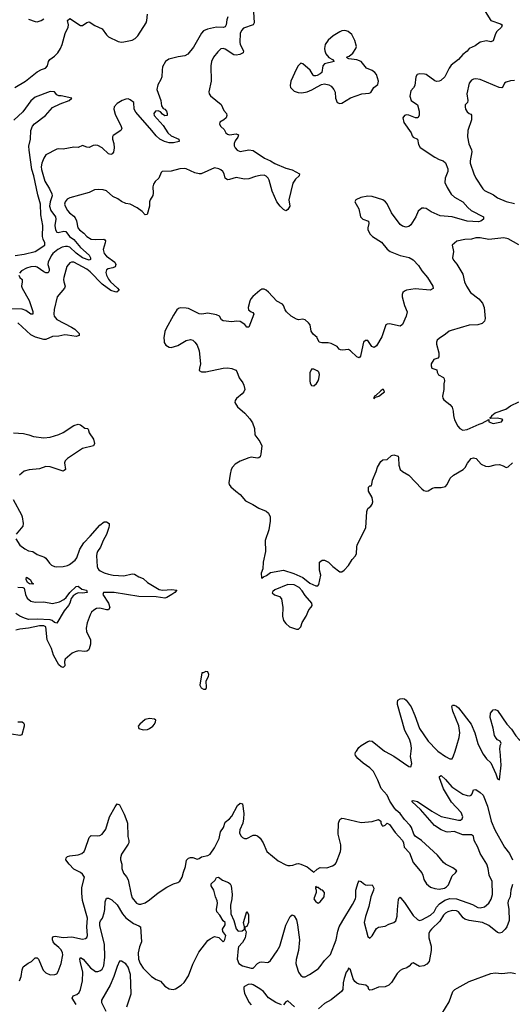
# Model space of a CAD drawing. Header units: inches. Extents: x 1384664 to 1536621, y 460766 to 646467.
# Tile 259 of 488: x 1487247 to 1491808, y 517652 to 526778. Entities that reach past the tile are written whole.
import ezdxf

# ---------------------------------------------------------------- set-up
doc = ezdxf.new("R2010")
doc.units = ezdxf.units.IN
doc.header["$MEASUREMENT"] = 0
for name, color, linetype in [('B4581', 7, 'Continuous'), ('B4582', 7, 'Continuous'), ('B4591', 7, 'Continuous'), ('B4592', 7, 'Continuous')]:
    doc.layers.add(name, color=color, linetype=linetype)

msp = doc.modelspace()

# ---------------------------------------------------------------- linework, layer by layer
at = {"layer": 'B4581', "color": 5}
for points, elevation in [([(1487246.4, 517870), (1487262.2, 517910), (1487270, 517971), (1487280.8, 517999.2), (1487326, 518034), (1487356, 518050), (1487390, 518082.8), (1487410, 518084), (1487420.5, 518070), (1487463.7, 517970), (1487490, 517943.7), (1487530, 517924.4), (1487572.3, 517927.7), (1487590, 517934.8), (1487604.2, 517955.8), (1487629.7, 518030.3), (1487646.2, 518110), (1487643.1, 518130), (1487630, 518156.8), (1487610, 518179.3), (1487571.3, 518210), (1487556.3, 518230), (1487549.6, 518250), (1487552.3, 518270), (1487560.5, 518279.5), (1487575.9, 518284.1), (1487650, 518270.1), (1487730, 518277.7), (1487830, 518254.9), (1487857.5, 518262.5), (1487868.2, 518271.8), (1487875.8, 518290), (1487869.8, 518369.8), (1487875, 518450), (1487830, 518614), (1487822.4, 518682.4), (1487823.6, 518736.4), (1487846.6, 518830), (1487830, 518857.8), (1487810, 518873.7), (1487750, 518905.6), (1487706.3, 518950), (1487675.8, 518990), (1487677.4, 519010), (1487690, 519020.9), (1487710, 519029.1), (1487790, 519038), (1487823.6, 519050), (1487843.5, 519070), (1487854.8, 519090), (1487890, 519198), (1487910, 519215.5), (1487970, 519213), (1487990, 519218), (1488010, 519230.5), (1488043.9, 519276.1), (1488077.2, 519390), (1488130, 519484), (1488150, 519510.7), (1488170, 519500.7), (1488214.8, 519414.8), (1488239, 519350), (1488245.3, 519330), (1488247.4, 519207.4), (1488257.3, 519170), (1488256.3, 519150), (1488250, 519135.3), (1488190, 519044), (1488179.3, 519010), (1488179.1, 518990), (1488191.8, 518951.8), (1488193.4, 518910), (1488207.5, 518867.5), (1488235.2, 518835.2), (1488250, 518806.4), (1488279.7, 518670), (1488290, 518640.4), (1488328.9, 518590), (1488350, 518580.9), (1488370, 518580.3), (1488410, 518594.3), (1488450, 518620.3), (1488530, 518684.9), (1488610, 518738.4), (1488670, 518767.7), (1488710, 518780.7), (1488730, 518794.8), (1488751.8, 518830), (1488762.4, 518877.6), (1488782, 518930), (1488793.1, 518986.9), (1488810, 519007.7), (1488830, 519013.4), (1488850, 519012.7), (1488890, 518997), (1488910, 519004.2), (1488930, 519020.5), (1488990, 519030.3), (1489010, 519045.3), (1489050, 519103.1), (1489085.2, 519170), (1489094.6, 519190), (1489107.2, 519250), (1489135.4, 519290), (1489150, 519341.3), (1489190, 519372.9), (1489210, 519394.9), (1489263.9, 519496.1), (1489290, 519517.3), (1489311.3, 519511.3), (1489322.2, 519422.2), (1489319.7, 519370), (1489312.2, 519330), (1489284.2, 519270), (1489283.2, 519243.2), (1489295.1, 519215.1), (1489310, 519199.5), (1489330, 519188.9), (1489350.8, 519189.2), (1489410, 519219.5), (1489430, 519221.3), (1489450, 519214.4), (1489472.8, 519192.8), (1489502.4, 519150), (1489534.9, 519070), (1489641.8, 518981.8), (1489710, 518945.5), (1489730, 518939.3), (1489750, 518939.3), (1489776.9, 518943.1), (1489810, 518954.9), (1489830, 518957.1), (1489850, 518952.7), (1489910, 518926), (1489970, 518878), (1489997.6, 518902.4), (1490000, 518903.6)], 680), ([(1487769.4, 517650), (1487734, 517710), (1487742.7, 517730), (1487776.6, 517743.4), (1487797, 517763), (1487808.9, 517790), (1487827.6, 517870), (1487831.3, 517951.3), (1487806.4, 518053.6), (1487804.6, 518070), (1487810, 518085.5), (1487833.6, 518070), (1487901.7, 517990), (1487950, 517957.4), (1487970, 517956.9), (1487994.6, 517965.4), (1488010, 517977.4), (1488027.1, 518010), (1488036.8, 518090), (1488031.9, 518210), (1487990, 518380.9), (1487988.4, 518410), (1487994, 518426), (1488012.6, 518450), (1488030, 518499.1), (1488035.3, 518530), (1488037.5, 518602.5), (1488050, 518634.9), (1488070, 518636.5), (1488099.4, 518619.4), (1488150, 518573.7), (1488199.7, 518490), (1488230, 518455.3), (1488301.7, 518401.7), (1488350, 518381), (1488364.7, 518370), (1488376.5, 518230), (1488356.1, 518183.9), (1488345.5, 518130), (1488348.1, 518070), (1488361.2, 518030), (1488390, 517986), (1488467.7, 517910), (1488510, 517882), (1488550, 517867), (1488590, 517822), (1488630, 517795.3), (1488669.1, 517789.1), (1488690, 517795.8), (1488743.1, 517830), (1488770, 517855.8), (1488810, 517914.9), (1488850, 518023.1), (1488904.4, 518135.6), (1488990, 518243), (1489010, 518260.5), (1489050, 518280.7), (1489090.4, 518270.4), (1489130, 518231.3), (1489140.4, 518239.6), (1489146.6, 518253.4), (1489157.2, 518290), (1489127.9, 518327.9), (1489126, 518350), (1489149.5, 518390), (1489149.4, 518410), (1489130, 518427), (1489098.8, 518478.8), (1489074, 518510), (1489069.8, 518530), (1489079.1, 518590), (1489075.9, 518610), (1489058.6, 518650), (1489045.8, 518710), (1489019.7, 518750), (1489018.7, 518770), (1489055.8, 518804.2), (1489070, 518826.8), (1489088.7, 518831.3), (1489123.9, 518803.9), (1489182, 518782), (1489194.9, 518770), (1489204.9, 518750), (1489214.8, 518670), (1489211.8, 518630), (1489199.3, 518570), (1489200.8, 518490), (1489230.2, 518430), (1489252.3, 518352.3), (1489270, 518330.8), (1489306, 518334), (1489328.7, 518350), (1489329.3, 518370), (1489318.9, 518410), (1489350, 518514), (1489364.4, 518484.4), (1489367, 518410), (1489350, 518373.2), (1489332, 518368), (1489331.3, 518350), (1489344, 518324), (1489336.2, 518270), (1489310, 518225.4), (1489274.6, 518185.4), (1489270.2, 518169.8), (1489260.7, 518070), (1489275.7, 518030), (1489310, 518008.7), (1489390, 517986.2), (1489410, 517987.9), (1489450, 518030.4), (1489470, 518043.1), (1489490, 518046.7), (1489540.1, 518039.9), (1489550, 518041.6), (1489570, 518059.5), (1489632.5, 518147.5), (1489655.9, 518190), (1489710, 518384.9), (1489750, 518467.3), (1489770, 518480.5), (1489790, 518473), (1489810, 518436), (1489820.7, 518390), (1489836.9, 518250), (1489828.4, 518151.6), (1489807, 518067), (1489804.4, 518030), (1489808.6, 518008.6), (1489828.2, 517950), (1489850, 517918.8), (1489870, 517907.7), (1489890, 517908.2), (1489930, 517928.2), (1490000, 517975.3)], 660), ([(1490000, 518735.8), (1489996.4, 518736.4), (1489990, 518746), (1489984.7, 518730), (1489991.6, 518711.6), (1489991, 518690), (1489970.8, 518630), (1489990, 518601), (1490000, 518596)], 680), ([(1488239.1, 517630), (1488279.7, 517750), (1488274.5, 517930), (1488250, 517997.1), (1488230, 518026.7), (1488190, 518052), (1488170, 518050.8), (1488150, 518004), (1488119.8, 517910), (1488085.6, 517830), (1488006, 517690), (1488006, 517670), (1488046.1, 517590)], 640), ([(1489670, 517647.9), (1489619.3, 517670), (1489550, 517712.3), (1489504.1, 517770), (1489470, 517796.6), (1489410, 517832.3), (1489390, 517838), (1489362.5, 517837.5), (1489330, 517818), (1489324, 517810), (1489321.6, 517790), (1489330, 517755.1), (1489370, 517673.6), (1489390, 517648.4)], 640), ([(1489791.5, 517630), (1489730, 517685.5), (1489710, 517676), (1489690, 517648.5)], 640)]:
    msp.add_lwpolyline(points, dxfattribs=dict(at, elevation=elevation))
at = {"layer": 'B4582', "color": 5}
for points, elevation in [([(1489411.9, 526850), (1489418.5, 526750), (1489410.4, 526730), (1489320.4, 526699.6), (1489301, 526679), (1489290, 526652), (1489286.1, 526570), (1489289.6, 526549.6), (1489318.3, 526490), (1489315.9, 526470), (1489285, 526455), (1489250, 526451.2), (1489230, 526454.1), (1489150, 526506.8), (1489130, 526512.4), (1489110, 526508.2), (1489080.7, 526479.3), (1489040.9, 526430), (1489022.2, 526390), (1489016.9, 526350), (1489020.4, 526210), (1488999.3, 526110), (1489002, 526090), (1489013.7, 526073.7), (1489111.9, 525991.9), (1489137.5, 525937.5), (1489161, 525910), (1489166, 525890), (1489158, 525870), (1489138, 525850), (1489101, 525830), (1489097.3, 525810), (1489108, 525790), (1489141.1, 525761.1), (1489156.3, 525730), (1489170, 525716.3), (1489190, 525710.4), (1489250, 525720.7), (1489272.5, 525712.5), (1489267.3, 525690), (1489242.9, 525657.1), (1489232.2, 525630), (1489233.1, 525610), (1489242.8, 525590), (1489260.3, 525570), (1489290, 525556.8), (1489370, 525573.4), (1489410, 525565.5), (1489514.1, 525494.1), (1489570.3, 525470), (1489610, 525445.2), (1489710, 525403.7), (1489770, 525386.4), (1489838.8, 525350), (1489835.5, 525330), (1489800.9, 525299.1), (1489776, 525264), (1489737.6, 525110), (1489747.3, 525050), (1489730, 525019), (1489718, 525010), (1489710, 525007.6), (1489690, 525019.7), (1489659.1, 525050), (1489628.7, 525090), (1489583.5, 525190), (1489556.8, 525290), (1489546.5, 525310), (1489528.8, 525328.8), (1489510, 525335.9), (1489473, 525333), (1489430, 525324.6), (1489370, 525304.6), (1489330, 525299.9), (1489250, 525315.7), (1489190, 525296.7), (1489170, 525294.6), (1489150, 525309.6), (1489141.1, 525350), (1489129.1, 525370), (1489110, 525387.7), (1489090, 525396.9), (1489050, 525404.5), (1488928.8, 525351.2), (1488908.8, 525351.2), (1488870, 525360.3), (1488790, 525395), (1488770, 525399.4), (1488730, 525397.2), (1488650, 525375.4), (1488566, 525370), (1488558, 525362), (1488534, 525310), (1488501.1, 525278.9), (1488485, 525255), (1488479.7, 525230), (1488483.7, 525170), (1488478.7, 525150), (1488454.4, 525110), (1488448.6, 525091.4), (1488450.4, 525050), (1488427.1, 524972.9), (1488410, 524969.3), (1488379.7, 524999.7), (1488334.1, 525034.1), (1488270, 525067.3), (1488230, 525075.1), (1488190, 525094.7), (1488157.3, 525117.3), (1488110, 525141.1), (1488051.5, 525191.5), (1488021.6, 525201.6), (1487975.8, 525204.2), (1487939.7, 525200.3), (1487890, 525178), (1487710, 525126.8), (1487686.5, 525113.5), (1487667.2, 525090), (1487663.2, 525070), (1487666.7, 525050), (1487690, 525010.3), (1487708.6, 524988.6), (1487750, 524958.2), (1487761.7, 524941.7), (1487772.7, 524912.7), (1487785.6, 524850), (1487801, 524830), (1487840, 524800), (1487870, 524769.3), (1487910, 524745.1), (1487950, 524739.8), (1488024.7, 524744.7), (1488036.9, 524736.9), (1488040.8, 524730), (1488037.6, 524710), (1488020.4, 524650), (1488029.5, 524610), (1488050, 524585.6), (1488127.3, 524530), (1488137.5, 524510), (1488130, 524486.8), (1488110, 524477.7), (1488066.4, 524470), (1488050, 524459.7), (1488044.9, 524435.1), (1488050.1, 524410), (1488070, 524372.7), (1488088.7, 524348.7), (1488154, 524290), (1488167, 524270), (1488145.7, 524254.3), (1488130, 524254.6), (1488090, 524267.7), (1488010, 524325.7), (1487900.5, 524440.5), (1487870, 524465.4), (1487750, 524531), (1487727.6, 524532.4), (1487710, 524525.1), (1487685, 524490), (1487657.1, 524390), (1487653.4, 524370), (1487655.8, 524350), (1487667.8, 524310), (1487662.7, 524290), (1487594, 524210), (1487567, 524093), (1487563.9, 524050), (1487567.5, 524030), (1487590, 523999.7), (1487727.8, 523930), (1487758.6, 523910), (1487797.8, 523870), (1487797.1, 523850), (1487770, 523841.7), (1487690, 523855.7), (1487664, 523856), (1487610, 523845.4), (1487550, 523841.4), (1487490, 523815.3), (1487470, 523813.6), (1487394.4, 523834.4), (1487350, 523857.6), (1487230, 523967.7)], 680), ([(1487202.9, 526150), (1487302.4, 526210), (1487410, 526294.6), (1487450, 526317.6), (1487485.2, 526330), (1487506, 526350), (1487515.1, 526390), (1487526.6, 526410), (1487570, 526439.1), (1487600.9, 526470), (1487625.1, 526510), (1487641.1, 526550), (1487669.6, 526650.4), (1487695.6, 526710), (1487697.6, 526730), (1487689.5, 526770), (1487710, 526790.5), (1487810, 526724.9), (1487830, 526724), (1487870, 526751.3), (1487890, 526757.3), (1487944, 526724), (1488010, 526694.8), (1488050, 526637.3), (1488070, 526619.1), (1488157.6, 526577.6), (1488190, 526570.4), (1488210, 526572.2), (1488290, 526589.5), (1488316.5, 526603.5), (1488342, 526630), (1488418.2, 526750), (1488425.6, 526770), (1488431.2, 526828.8)], 660), ([(1489174.7, 526805.3), (1489163.8, 526776.2), (1489157.6, 526730), (1489150, 526712), (1489132.4, 526707.6), (1489070, 526709.9), (1488987.3, 526690), (1488950, 526675.6), (1488930, 526653.3), (1488855.8, 526524.2), (1488802.6, 526457.4), (1488776.5, 526443.5), (1488714, 526434), (1488628.8, 526411.2), (1488596.9, 526390), (1488570, 526342.7), (1488565, 526310), (1488564.4, 526250), (1488555.5, 526224.5), (1488525.7, 526174.3), (1488517.2, 526130), (1488555.3, 526030), (1488561.1, 525981.1), (1488576.7, 525956.7), (1488590.5, 525950), (1488606, 525930), (1488614, 525910), (1488611.3, 525890), (1488590, 525888.7), (1488570, 525902), (1488550, 525924), (1488530, 525935.1), (1488504.9, 525930), (1488487.9, 525910), (1488493, 525890), (1488576.3, 525796.3), (1488618.5, 525730), (1488650, 525702.9), (1488721, 525670), (1488724, 525650), (1488670, 525638.6), (1488630, 525638.5), (1488588.2, 525648.2), (1488545, 525670), (1488510, 525702.9), (1488472.2, 525752.2), (1488322, 525922), (1488307.9, 525950), (1488304.5, 526010), (1488270, 526036.8), (1488250, 526043.9), (1488230, 526042.5), (1488196.5, 526030), (1488150, 526001.4), (1488123, 525970), (1488117.7, 525950), (1488130, 525903.8), (1488188, 525790), (1488192.7, 525770), (1488182.8, 525750), (1488114, 525706), (1488106.4, 525693.6), (1488106.7, 525670), (1488119.6, 525630), (1488122, 525590), (1488114.9, 525550), (1488104.8, 525535.2), (1488090, 525529.7), (1488070, 525536), (1488010, 525591.2), (1487970, 525611.2), (1487945.3, 525614.7), (1487927, 525613), (1487890, 525594), (1487870, 525595.6), (1487830, 525612.7), (1487790, 525594.5), (1487750, 525596.3), (1487650, 525577.6), (1487610, 525580.5), (1487590, 525576.9), (1487490, 525526), (1487470, 525493.6), (1487452.8, 525450), (1487446.6, 525413.4), (1487447.9, 525390), (1487481, 525281), (1487524.6, 525210), (1487544.5, 525164.5), (1487546.6, 525146.6), (1487530, 525089.6), (1487524.4, 525050), (1487534.8, 525010), (1487577.8, 524950), (1487582.1, 524930), (1487572.9, 524870), (1487578, 524830), (1487590, 524810.3), (1487604.9, 524804.9), (1487657.2, 524817.2), (1487675.4, 524815.4), (1487708.2, 524770), (1487750, 524740.4), (1487810, 524667.1), (1487890, 524596), (1487904.2, 524570), (1487904, 524556), (1487890, 524549.2), (1487830, 524569.9), (1487770, 524613.3), (1487710, 524669), (1487690, 524675.5), (1487670, 524676), (1487641.5, 524670), (1487600.6, 524650), (1487553.2, 524610), (1487537.5, 524590), (1487509.5, 524530), (1487508.9, 524510), (1487519, 524470), (1487518.8, 524450), (1487510, 524433.3), (1487490, 524431.9), (1487470, 524440.3), (1487410, 524485.3), (1487390, 524491.6), (1487350, 524487.2), (1487310, 524475.8), (1487264, 524450), (1487246, 524430)], 660), ([(1487330, 526782.6), (1487390, 526762), (1487410, 526759.5), (1487445.2, 526770), (1487470, 526786.7)], 680), ([(1490000, 526262.3), (1489990, 526258), (1489970, 526258), (1489963.1, 526263.1), (1489935.3, 526310), (1489870, 526369), (1489850, 526374), (1489826.8, 526350), (1489810, 526324), (1489759.1, 526210), (1489750.5, 526170), (1489753.4, 526150), (1489790, 526116.3), (1489824.1, 526104.1), (1489858, 526102), (1489910, 526111), (1489952.9, 526127.1), (1490000, 526154.7)], 720), ([(1487205.7, 524594.3), (1487290, 524606), (1487389.2, 524630.8), (1487480.3, 524690), (1487478.5, 524710), (1487463.7, 524743.7), (1487459.1, 524770), (1487460.2, 524870), (1487444.2, 524970), (1487439.8, 525070), (1487414, 525154), (1487377.3, 525330), (1487360.5, 525390), (1487333.7, 525570), (1487333.2, 525606.8), (1487348.1, 525671.9), (1487350.9, 525750), (1487367.3, 525792.7), (1487385.8, 525814.2), (1487486, 525890), (1487550, 525963.9), (1487620.6, 525999.4), (1487704.7, 526030), (1487730.8, 526050), (1487630, 526071.3), (1487610, 526071.3), (1487590, 526082), (1487570.5, 526110.5), (1487530, 526113.4), (1487390, 526059.3), (1487350, 526024.9), (1487277, 525923), (1487193.3, 525846.7)], 640), ([(1487239.6, 524410), (1487248.9, 524390), (1487269.1, 524369.1), (1487271.4, 524350), (1487264.6, 524310), (1487271.2, 524290), (1487336.3, 524176.3), (1487370, 524074), (1487370, 524049.3), (1487350, 524048.2), (1487303.8, 524083.8), (1487270, 524095.3), (1487120.9, 524099.1)], 660), ([(1490000, 523832.3), (1489963.8, 523863.8), (1489946.6, 523890), (1489937, 523950), (1489922.7, 523970), (1489890, 523995.1), (1489870, 524002), (1489830, 523996.3), (1489810, 524001.4), (1489760.3, 524030), (1489716.2, 524070), (1489703.7, 524090), (1489689.9, 524129.9), (1489680.5, 524140.5), (1489628.9, 524168.9), (1489552.3, 524252.3), (1489530, 524271.2), (1489510, 524280.5), (1489490, 524280.5), (1489470, 524269.6), (1489406.3, 524213.7), (1489387.7, 524192.3), (1489377.1, 524170), (1489362, 524110), (1489364.9, 524090), (1489390, 524071), (1489406, 524066), (1489414, 524050), (1489370, 523928), (1489350, 523928), (1489332, 523952), (1489290, 523980.9), (1489254.4, 523985.6), (1489210, 523977.2), (1489130, 523987), (1489117, 523997), (1489096, 524030), (1489070, 524043.7), (1488990, 524057.2), (1488932.3, 524047.7), (1488910, 524051.1), (1488810, 524100.5), (1488790, 524104.7), (1488732.4, 524107.6), (1488717.6, 524102.4), (1488702, 524090), (1488670, 524039.3), (1488599.3, 523910), (1488592.1, 523887.9), (1488581.6, 523830), (1488583.4, 523803.4), (1488586.2, 523786.2), (1488601.7, 523761.7), (1488630, 523742), (1488650, 523739.3), (1488710, 523758), (1488790, 523804.9), (1488830, 523813.4), (1488850, 523807.3), (1488870, 523790.6), (1488890, 523760.7), (1488910.4, 523710), (1488922.4, 523590), (1488910.7, 523550), (1488910, 523526), (1488930, 523514), (1488970, 523515.3), (1489130, 523549), (1489170, 523551.5), (1489210, 523546.7), (1489247.3, 523530), (1489257.8, 523517.8), (1489279.3, 523459.3), (1489313.4, 523413.4), (1489323.7, 523390), (1489330.4, 523350), (1489324, 523330), (1489306.8, 523310), (1489253.7, 523266.3), (1489242, 523250), (1489240.4, 523230), (1489265.3, 523190), (1489332.2, 523130), (1489377.6, 523077.6), (1489401.8, 523041.8), (1489421.1, 522990), (1489425.3, 522930), (1489470, 522868), (1489488.9, 522830), (1489479.7, 522750), (1489473.8, 522726.2), (1489462.3, 522717.7), (1489450, 522715.3), (1489390, 522722.8), (1489370, 522718.7), (1489290, 522688), (1489241.8, 522658.2), (1489217.1, 522630), (1489206.4, 522610), (1489194.6, 522565.4), (1489184.5, 522484.5), (1489186.8, 522470), (1489201, 522450), (1489248.1, 522408.1), (1489290, 522378.8), (1489338.5, 522318.5), (1489405.3, 522285.3), (1489460.7, 522250), (1489530, 522224.2), (1489550, 522204.4), (1489566.3, 522170), (1489566.5, 522130), (1489555.3, 522050), (1489518.9, 521950), (1489523.8, 521850), (1489503, 521750), (1489497.3, 521690), (1489482.8, 521650), (1489484.7, 521604.7), (1489490, 521602), (1489504, 521616), (1489532.1, 521627.9), (1489570, 521654.8), (1489690, 521675.5), (1489786.6, 521646.6), (1489870, 521606.8), (1489934.6, 521554.6), (1489990, 521531), (1490000, 521531.2)], 720), ([(1490000, 523523.9), (1489970, 523539.8), (1489950, 523539.2), (1489934.4, 523505.6), (1489934, 523430), (1489937.4, 523410), (1489948.1, 523388.1), (1489970, 523385.4), (1489994, 523406), (1490000, 523415.4)], 740), ([(1487190, 522948.6), (1487283.9, 522943.9), (1487331.4, 522931.4), (1487373.7, 522913.7), (1487470, 522904), (1487530, 522910.1), (1487610, 522934.3), (1487650, 522951.8), (1487750, 523015.8), (1487790, 523030.3), (1487810, 523024.4), (1487850, 522994), (1487874, 522990), (1487882, 522982), (1487890.7, 522950), (1487931.9, 522891.9), (1487939.5, 522850), (1487930.3, 522830), (1487830, 522803.2), (1487688.3, 522710), (1487668.6, 522690), (1487662.2, 522670), (1487670.2, 522610), (1487660.3, 522599.7), (1487650, 522594.3), (1487630, 522599.3), (1487530, 522635), (1487490, 522635.7), (1487430, 522615.9), (1487334.9, 522605.1), (1487287.6, 522592.4), (1487244.7, 522555.3)], 680), ([(1487188.2, 522330), (1487262.8, 522190), (1487270.3, 522170), (1487279.5, 522110), (1487274.9, 522085.1), (1487214, 522010)], 680), ([(1487210, 521967.3), (1487250, 521907.3), (1487294.2, 521874.2), (1487330, 521856.3), (1487370, 521848.2), (1487410, 521822.6), (1487475.9, 521795.9), (1487490, 521786), (1487521.7, 521741.7), (1487542.8, 521722.8), (1487570, 521711.3), (1487590, 521708.4), (1487650.5, 521709.5), (1487690, 521720.2), (1487708, 521730), (1487760.3, 521770), (1487775.9, 521790), (1487805.2, 521870), (1487840.7, 521930), (1487900.8, 521990), (1487990, 522093), (1488030, 522124.9), (1488050, 522124), (1488074.8, 522110), (1488077.1, 522090), (1488072.4, 522072.4), (1488050, 522005.6), (1488019.8, 521950), (1487996.6, 521890), (1487968.1, 521850), (1487960.8, 521830), (1487958, 521810), (1487965.2, 521710), (1487971.3, 521691.3), (1487980.8, 521680.8), (1487992.7, 521670), (1488030.8, 521650.8), (1488070, 521638), (1488111.2, 521631.2), (1488210, 521623.5), (1488290, 521641.2), (1488310, 521639.6), (1488350, 521615.3), (1488390, 521598), (1488430, 521562.8), (1488537.9, 521497.9), (1488570, 521491.3), (1488656, 521496), (1488701, 521490), (1488684, 521470), (1488655.8, 521450), (1488610, 521421.7), (1488590, 521415.6), (1488510.6, 521430.6), (1488350, 521431.3), (1488121.2, 521470), (1488023.8, 521470), (1488016.6, 521450), (1488070.7, 521370), (1488082.5, 521330), (1488070, 521307.7), (1488050, 521307.7), (1487990, 521322.7), (1487959.6, 521320.4), (1487933.5, 521306.5), (1487912.7, 521287.3), (1487898.8, 521261.2), (1487871.4, 521188.6), (1487862.6, 521137.4), (1487866.4, 521106.4), (1487902.3, 521030), (1487902.7, 520990), (1487891.7, 520948.3), (1487884.2, 520935.8), (1487870, 520924.9), (1487850, 520922.5), (1487791.8, 520928.2), (1487759.6, 520920.4), (1487733.5, 520906.5), (1487668.5, 520851.5), (1487662, 520830), (1487664.2, 520790), (1487650, 520773.3), (1487630, 520780.3), (1487610, 520799.3), (1487559.3, 520890), (1487542.5, 520950), (1487503, 521030), (1487489.7, 521150), (1487470, 521159), (1487430, 521160.8), (1487330, 521138.7), (1487249.1, 521130.9), (1487210, 521121.6)], 680), ([(1487230, 521517.8), (1487275.2, 521515.2), (1487288.3, 521508.3), (1487300.9, 521450), (1487317.8, 521417.8), (1487350.7, 521390), (1487390, 521379.6), (1487470, 521382.2), (1487550, 521366.4), (1487615.9, 521384.1), (1487655.5, 521404.5), (1487678, 521422), (1487711, 521470), (1487770, 521524.9), (1487790, 521527.7), (1487821.2, 521501.2), (1487864.7, 521490), (1487870.5, 521470), (1487830, 521462.2), (1487790, 521465.5), (1487770, 521457.2), (1487742.8, 521437.2), (1487725.2, 521414.8), (1487710.5, 521370), (1487698.9, 521350), (1487660.4, 521299.6), (1487590, 521184), (1487570, 521189.7), (1487549.1, 521209.1), (1487530, 521216.9), (1487410, 521221.3), (1487330, 521218.4), (1487290.7, 521230), (1487250, 521250), (1487210, 521275.6)], 660), ([(1487230, 520270.6), (1487270, 520270.4), (1487281.1, 520261.1), (1487287.7, 520250), (1487288, 520230), (1487267.3, 520150), (1487250, 520143.5), (1487170, 520155.1)], 680)]:
    msp.add_lwpolyline(points, dxfattribs=dict(at, elevation=elevation))
for points, elevation in [([(1487370, 521545.2), (1487338, 521550), (1487320.9, 521560.9), (1487306.6, 521590), (1487309.5, 521610.5), (1487342.8, 521590), (1487360.5, 521560.5), (1487376, 521550)], 660), ([(1489730, 521542.4), (1489610, 521495.3), (1489590, 521478), (1489586, 521466), (1489607.1, 521447.1), (1489653.7, 521433.7), (1489670.5, 521410.5), (1489684.4, 521330), (1489681.3, 521250), (1489689.1, 521209.1), (1489710, 521180.5), (1489746.8, 521150), (1489810, 521130.5), (1489830, 521130.8), (1489849.6, 521150.4), (1489863.7, 521190), (1489899.3, 521250), (1489925.2, 521310), (1489946.3, 521333.7), (1489954, 521350), (1489953.2, 521370), (1489890, 521441.2), (1489863.5, 521483.5), (1489835.2, 521515.2), (1489790, 521541.6)], 720), ([(1488970, 520738), (1488946, 520726), (1488934, 520726), (1488916, 520610), (1488926.8, 520586.8), (1488950, 520572), (1488970, 520572), (1488976, 520590), (1488974.7, 520650), (1488994.5, 520690), (1488999.3, 520710), (1488990, 520735.3)], 720), ([(1488450, 520302.7), (1488410, 520291.6), (1488359.1, 520250), (1488344.9, 520230), (1488351, 520210), (1488390, 520195.5), (1488430, 520198.3), (1488450, 520207.6), (1488478.8, 520230), (1488495.5, 520250), (1488505.1, 520270), (1488506.6, 520286.6), (1488496.3, 520296.3)], 720)]:
    msp.add_lwpolyline(points, close=True, dxfattribs=dict(at, elevation=elevation))
at = {"layer": 'B4591', "color": 5}
for points, elevation in [([(1490000, 518903.6), (1490030, 518919.1), (1490090, 518918.4), (1490143.9, 518936.1), (1490168.4, 518951.6), (1490176.1, 518963.9), (1490216.1, 519070), (1490219.8, 519090), (1490219.1, 519130), (1490194.5, 519230), (1490199.3, 519330), (1490210, 519364.9), (1490230, 519376.3), (1490250, 519374), (1490410, 519336), (1490512.1, 519347.9), (1490570, 519364.7), (1490592, 519350), (1490592, 519330), (1490602, 519310), (1490610, 519304.7), (1490630, 519312), (1490648.9, 519331.1), (1490670, 519318.8), (1490725.1, 519245.1), (1490790.7, 519170.7), (1490801.1, 519150), (1490808.1, 519108.1), (1490855, 519055), (1490890, 518965.5), (1490970.7, 518870), (1490980.5, 518850), (1490988.5, 518810), (1491014.4, 518770), (1491050, 518739.5), (1491090, 518724.9), (1491130, 518718.7), (1491179.5, 518730), (1491198.7, 518741.3), (1491218.8, 518761.2), (1491250, 518842.8), (1491282, 518870), (1491295.3, 518890), (1491257.4, 518917.4), (1491190, 518951.3), (1491170, 518966), (1491114.6, 519034.6), (1490967.3, 519170), (1490909.6, 519210), (1490897.6, 519230), (1490875.8, 519290), (1490863, 519310), (1490810, 519364.5), (1490770, 519420.9), (1490731.5, 519451.5), (1490716, 519470), (1490674.7, 519534.7), (1490649.6, 519590), (1490592.7, 519652.7), (1490563, 519730), (1490523.4, 519810), (1490490, 519845.6), (1490427.3, 519887.3), (1490377.8, 519930), (1490357, 519957), (1490352.8, 519970), (1490357.6, 519990), (1490364.7, 520000)], 680), ([(1490625.6, 520000), (1490630, 519996.5), (1490711, 519951), (1490850, 519857.3), (1490870, 519852), (1490876.6, 519883.4), (1490864.7, 519950), (1490870.3, 520000)], 680), ([(1491118.9, 520000), (1491190, 519947.9), (1491230, 519927.2), (1491250, 519928.4), (1491263.5, 519956.5), (1491278.5, 520000)], 680), ([(1491523, 520000), (1491537, 519970), (1491568.9, 519928.9), (1491610.7, 519890), (1491654.8, 519790), (1491670, 519742), (1491690, 519734), (1491706, 519870), (1491694.5, 520000)], 680), ([(1490000, 517975.3), (1490010, 517982), (1490030, 518002), (1490070, 518057.1), (1490125.1, 518114.9), (1490177.4, 518250), (1490192.4, 518330), (1490206.2, 518370), (1490238.5, 518430), (1490330, 518577.4), (1490355.9, 518630), (1490360.3, 518650), (1490358, 518710), (1490380.1, 518779.9), (1490390, 518796.3), (1490410, 518790.3), (1490430, 518771.8), (1490450, 518760.9), (1490470, 518756.9), (1490510, 518759.3), (1490524.6, 518730), (1490522, 518710), (1490499.2, 518650), (1490479.8, 518560.2), (1490447.5, 518467.5), (1490436.5, 518410), (1490470, 518282), (1490490, 518264.7), (1490510, 518286), (1490550, 518356), (1490570, 518366), (1490630, 518377.3), (1490664.2, 518395.8), (1490710, 518410.5), (1490730, 518427.3), (1490742.6, 518470), (1490743.8, 518530), (1490755.1, 518624.9), (1490760.9, 518639.1), (1490770, 518646), (1490774.9, 518634.9), (1490810, 518596.4), (1490890, 518476.5), (1490930, 518437), (1490950, 518430.3), (1490970, 518435.5), (1491050, 518477.9), (1491083.6, 518510), (1491107.6, 518552.4), (1491135.5, 518584.5), (1491183.6, 518616.4), (1491230, 518633.4), (1491291, 518631), (1491438.4, 518578.4), (1491490, 518550.3), (1491510, 518546.3), (1491550, 518554.4), (1491591.1, 518590), (1491613, 518627), (1491624.8, 518670), (1491622.6, 518790), (1491593.2, 518850), (1491585, 518910), (1491572, 518952), (1491511, 519051), (1491487.8, 519110), (1491456.1, 519170), (1491448.5, 519210), (1491430, 519223.5), (1491350, 519223.5), (1491270, 519253.5), (1491210, 519247.5), (1491197, 519250), (1491149.9, 519269.9), (1491086.5, 519310), (1490957.2, 519457.2), (1490879.6, 519530), (1490881, 519539), (1490890, 519541.6), (1490930, 519532.5), (1491062, 519442), (1491150, 519393), (1491310, 519359.7), (1491330, 519359.6), (1491344.2, 519370), (1491349.7, 519390), (1491334, 519430), (1491246.1, 519526.1), (1491172.4, 519650), (1491134.3, 519750), (1491135.1, 519764.9), (1491148.4, 519771.6), (1491190, 519736.9), (1491247.7, 519667.7), (1491350, 519599.7), (1491390, 519587.1), (1491414.6, 519585.4), (1491428.2, 519591.8), (1491436.8, 519603.2), (1491450, 519641), (1491470, 519642.4), (1491510, 519617.1), (1491538.2, 519590), (1491578.9, 519490), (1491613.6, 519350), (1491646.4, 519270), (1491736.5, 519110), (1491782.2, 519050), (1491810, 518990.3)], 660), ([(1490000, 518596), (1490010, 518591), (1490030, 518602.8), (1490065.2, 518650), (1490069, 518690), (1490050, 518709), (1490034.8, 518714.8), (1490010, 518734), (1490000, 518735.8)], 680), ([(1491810, 518762), (1491795.6, 518710), (1491788.7, 518650), (1491769.8, 518610), (1491765.3, 518590), (1491775, 518530), (1491778.4, 518430), (1491756.5, 518370), (1491743.1, 518350), (1491710, 518318.6), (1491690, 518311.6), (1491670, 518317.1), (1491590, 518382.7), (1491532.2, 518410), (1491410, 518430.1), (1491370, 518442.9), (1491354.1, 518454.1), (1491310, 518508.7), (1491290, 518519.6), (1491250, 518521.3), (1491210, 518509.1), (1491190, 518498), (1491170, 518477.8), (1491137.4, 518422.6), (1491060.8, 518350), (1491044.6, 518330), (1491036.2, 518310), (1491034, 518270), (1491056.3, 518190), (1491057.4, 518150), (1491038.5, 518050), (1491016.8, 518023.2), (1490990, 518008.5), (1490950, 518002.2), (1490890, 518035.5), (1490875.3, 518030), (1490854.5, 518005.5), (1490832.7, 517990), (1490790, 517978.3), (1490770, 517967), (1490743.1, 517936.9), (1490690, 517854), (1490666, 517830), (1490630, 517815.3), (1490570, 517810.2), (1490510, 517786.7), (1490490, 517784.9), (1490478.8, 517790), (1490472.7, 517810), (1490450.7, 517830), (1490390, 517839.7), (1490370, 517847.1), (1490350, 517864), (1490335.2, 517890), (1490310, 517970.7), (1490290, 517986), (1490284.7, 517970), (1490270, 517950.4), (1490250, 517890.6), (1490241, 517850), (1490238.4, 517790), (1490227.8, 517770), (1490130, 517692.7), (1490070, 517659.7), (1490012.8, 517610)], 640), ([(1491157.1, 517562.9), (1491224.1, 517675.9), (1491258.5, 517770), (1491276.9, 517790), (1491297.1, 517802.9), (1491410, 517863.4), (1491610, 517936.8), (1491650, 517942.8), (1491710, 517938.8), (1491790, 517947.8), (1491836.6, 517936.6)], 640)]:
    msp.add_lwpolyline(points, dxfattribs=dict(at, elevation=elevation))
at = {"layer": 'B4592', "color": 5}
for points, elevation in [([(1491555.8, 526855.8), (1491608, 526770), (1491700.3, 526740.3), (1491714, 526730), (1491707.7, 526710), (1491666, 526670), (1491653.3, 526646.7), (1491630, 526581.2), (1491610, 526574), (1491570, 526581.6), (1491510, 526569.5), (1491464, 526536), (1491410, 526513), (1491390, 526485.6), (1491350, 526454.7), (1491311.3, 526408.7), (1491243.2, 526356.8), (1491223.2, 526330), (1491183.6, 526250), (1491144.9, 526215.1), (1491130, 526207.4), (1491106, 526206), (1491090, 526212.9), (1491010, 526269.6), (1490993.9, 526273.9), (1490950, 526275.8), (1490927.8, 526270), (1490915.9, 526250), (1490905.3, 526170), (1490894.4, 526145.6), (1490870, 526119.3), (1490860.8, 526070), (1490872.7, 526030), (1490930.3, 525990), (1490945, 525930), (1490947, 525890), (1490934, 525870), (1490911.7, 525868.3), (1490850, 525892.8), (1490830, 525895.6), (1490810, 525889.3), (1490793.4, 525870), (1490805.3, 525825.3), (1490870.6, 525730), (1490881, 525701), (1490890.6, 525690.6), (1490930.3, 525670.3), (1490940.5, 525620.5), (1490955.3, 525595.3), (1491090, 525503.6), (1491130, 525481.7), (1491168.8, 525468.8), (1491190, 525450.7), (1491210, 525396), (1491211.1, 525370), (1491187.9, 525310), (1491184.4, 525270), (1491203.6, 525223.6), (1491241.8, 525161.8), (1491273.2, 525133.2), (1491350.4, 525090), (1491397.1, 525037.1), (1491428.7, 525010), (1491540.5, 524950), (1491540.4, 524930), (1491517.1, 524910), (1491495.3, 524904.7), (1491390, 524911.5), (1491252.3, 524950), (1491141.4, 524961.4), (1491057.5, 524997.5), (1491010, 525028), (1490990, 525033), (1490970, 525031.5), (1490937.7, 525002.3), (1490913.7, 524950), (1490870, 524877.6), (1490850, 524860.5), (1490824.7, 524855.3), (1490790, 524866), (1490770, 524881.6), (1490689.8, 524989.8), (1490650, 525071.8), (1490635.1, 525090), (1490608.8, 525108.8), (1490510, 525138.2), (1490470, 525143.9), (1490406, 525130), (1490358, 525110), (1490350.8, 525090), (1490386.1, 525026.1), (1490403.1, 524950), (1490425.5, 524930), (1490475.3, 524910), (1490480.9, 524890), (1490469.1, 524850), (1490469.1, 524830), (1490492.2, 524790), (1490512.7, 524770), (1490595.6, 524715.6), (1490650, 524650.4), (1490678, 524630), (1490770, 524594.3), (1490853.5, 524573.5), (1490891.6, 524551.6), (1490939.7, 524499.7), (1490969.2, 524449.2), (1491022, 524390), (1491073.4, 524310), (1491074, 524286), (1491047.5, 524272.5), (1490910, 524284.5), (1490829.1, 524270.9), (1490810, 524262.9), (1490795.5, 524250), (1490787.4, 524230), (1490789, 524210), (1490810.3, 524130), (1490833.7, 524070), (1490825.7, 524030), (1490790, 523954), (1490770, 523939), (1490670, 523959.7), (1490650, 523957.6), (1490637.3, 523950), (1490601.2, 523838.8), (1490550, 523757), (1490530, 523740.7), (1490508.2, 523748.2), (1490470, 523803.7), (1490450, 523804.5), (1490430, 523789.3), (1490406, 523674), (1490401.5, 523658.5), (1490390, 523645.7), (1490370, 523653.6), (1490310, 523709.8), (1490290, 523720.2), (1490235.8, 523715.8), (1490218.6, 523718.6), (1490205.1, 523725.1), (1490187.6, 523750), (1490130, 523778), (1490104.7, 523784.7), (1490044.9, 523784.9), (1490021.2, 523790), (1490002.7, 523830), (1490000, 523832.3)], 720), ([(1490000, 526154.7), (1490041.2, 526178.8), (1490070, 526182.8), (1490110, 526173.4), (1490130, 526162), (1490157.1, 526130), (1490166.6, 526106.6), (1490170.4, 526050), (1490188, 526010), (1490210, 526001.1), (1490230, 526004.6), (1490310, 526054.6), (1490415.3, 526090), (1490483.7, 526096.3), (1490497, 526103), (1490527.6, 526150), (1490561.6, 526178.4), (1490569.6, 526210), (1490549.8, 526269.8), (1490536.3, 526290), (1490510, 526306.9), (1490458, 526330), (1490409.4, 526390), (1490370, 526405.1), (1490294.8, 526414.8), (1490280.9, 526420.9), (1490274, 526430), (1490299, 526441), (1490330.6, 526469.4), (1490360.4, 526510), (1490364.4, 526530), (1490350, 526586), (1490321.4, 526641.4), (1490287.8, 526667.8), (1490270, 526675.8), (1490250, 526677.7), (1490230, 526674.7), (1490210, 526665.3), (1490148.8, 526630), (1490104, 526590), (1490076.1, 526550), (1490070.2, 526510), (1490072.1, 526490), (1490082.3, 526462.3), (1490109.2, 526429.2), (1490142.8, 526410), (1490158, 526390), (1490070.4, 526369.6), (1490054, 526350), (1490044.7, 526290), (1490030, 526275.3), (1490000, 526262.3)], 720), ([(1491830, 526214.3), (1491790, 526213.3), (1491750, 526199.5), (1491737.3, 526190), (1491716, 526150), (1491710, 526147.8), (1491686, 526150), (1491510, 526224.8), (1491470, 526229.7), (1491450, 526228.2), (1491430, 526218.9), (1491409.1, 526190), (1491388, 526090), (1491395.8, 526030), (1491394, 526010), (1491371.3, 525990), (1491371, 525970), (1491376, 525950), (1491390, 525924.7), (1491407.5, 525907.5), (1491423.6, 525903.6), (1491430, 525894), (1491430.2, 525850), (1491397.1, 525750), (1491392, 525692), (1491406.7, 525626.7), (1491431.5, 525571.5), (1491434, 525554), (1491418, 525470), (1491419.5, 525450), (1491452.2, 525350), (1491470.4, 525310), (1491535.8, 525210), (1491550, 525195.8), (1491635.5, 525155.5), (1491670, 525127.8), (1491750, 525094.7), (1491830, 525075.5)], 740), ([(1491870, 524690.9), (1491770, 524747.2), (1491730, 524756.2), (1491590, 524742.2), (1491510, 524757.1), (1491470, 524756.4), (1491430, 524745.1), (1491370, 524742), (1491294.4, 524725.6), (1491252, 524690), (1491262.8, 524630), (1491254.8, 524570), (1491262.8, 524550), (1491293.8, 524513.8), (1491350, 524420.7), (1491365.7, 524350), (1491384.2, 524310), (1491422.3, 524250), (1491497.4, 524190), (1491531.4, 524150), (1491546.9, 524110), (1491555.5, 524010), (1491550, 523985.1), (1491530, 523963.1), (1491489.4, 523950.6), (1491410, 523946.2), (1491242, 523898), (1491222.8, 523890), (1491190, 523862.7), (1491130, 523824), (1491113.2, 523806.8), (1491105.5, 523790), (1491106.7, 523770), (1491128.2, 523690), (1491127.1, 523652.9), (1491117.3, 523642.7), (1491082.8, 523630), (1491057.3, 523590), (1491056, 523570), (1491062, 523550), (1491110, 523532), (1491112, 523510), (1491125.4, 523485.4), (1491170, 523462), (1491178, 523450), (1491181, 523430), (1491175.3, 523404.7), (1491174, 523350), (1491162, 523290), (1491164, 523270), (1491173.7, 523253.7), (1491230, 523210.8), (1491250, 523186), (1491260.4, 523150), (1491262.4, 523110), (1491274.4, 523070), (1491305.3, 523010), (1491321.3, 522990), (1491350, 522973.8), (1491390, 522979.7), (1491502, 523030), (1491530, 523037.3), (1491592, 523072), (1491591.3, 523050), (1491630, 523036.3), (1491708.7, 523050), (1491719.3, 523070), (1491710, 523075.1), (1491670, 523083.6), (1491610, 523082), (1491604, 523084), (1491604, 523090), (1491617.6, 523102.4), (1491619.5, 523110), (1491650, 523134.7), (1491747, 523170), (1491790, 523200.4), (1491870, 523235.5)], 740), ([(1490000, 523415.4), (1490009.2, 523430), (1490017.1, 523450), (1490023.4, 523490), (1490018.3, 523510), (1490010, 523518.6), (1490000, 523523.9)], 740), ([(1490000, 521531.2), (1490008.7, 521531.3), (1490017.2, 521542.8), (1490035.1, 521630), (1490023.7, 521676.3), (1490024, 521750), (1490048.7, 521770), (1490070.4, 521770.4), (1490106, 521750), (1490146, 521710), (1490210, 521661), (1490230, 521661), (1490250, 521674.8), (1490290, 521720.7), (1490325.9, 521774.1), (1490356.2, 521810), (1490365.6, 521830), (1490367.3, 521890), (1490372.7, 521910), (1490451.6, 522070), (1490460.5, 522219.5), (1490472, 522248), (1490499, 522270), (1490512.1, 522287.9), (1490517.2, 522310), (1490511.8, 522350), (1490478, 522410), (1490475.3, 522444.7), (1490490, 522458), (1490502, 522458), (1490508.7, 522471.3), (1490514, 522510), (1490549.2, 522590), (1490559.3, 522630), (1490590, 522682), (1490610, 522698), (1490650, 522701), (1490690, 522738), (1490710, 522744.7), (1490750, 522734), (1490756, 522716), (1490758.8, 522650), (1490771.3, 522610), (1490790.7, 522590.7), (1490850, 522557.3), (1490970, 522430.5), (1490990, 522413.4), (1491010, 522407.7), (1491030, 522413), (1491070, 522437.1), (1491090, 522443), (1491150, 522444), (1491190, 522450.8), (1491206, 522470), (1491234, 522530), (1491264.7, 522555.3), (1491354.5, 522610), (1491370.9, 522629.1), (1491392.5, 522667.5), (1491427, 522710), (1491450, 522717.6), (1491472.4, 522712.4), (1491518.9, 522658.9), (1491559.5, 522639.5), (1491590, 522636.5), (1491650, 522652.6), (1491690, 522655.3), (1491724.6, 522644.6), (1491750, 522627.3), (1491770, 522634.8), (1491810, 522670.4)], 720), ([(1490870.3, 520000), (1490873.3, 520026.7), (1490869.9, 520070), (1490856.9, 520110), (1490813.2, 520190), (1490746.4, 520430), (1490745.1, 520450), (1490749.8, 520470.2), (1490770, 520484.6), (1490790, 520487.8), (1490810, 520482.3), (1490824.2, 520470), (1490871.5, 520410), (1490906.4, 520330), (1490948.6, 520210), (1491030.2, 520090), (1491110, 520006.5), (1491118.9, 520000)], 680), ([(1491278.5, 520000), (1491295.8, 520050), (1491315.4, 520124.6), (1491322, 520170), (1491313.5, 520233.5), (1491258.9, 520370), (1491247, 520413), (1491254.6, 520425.4), (1491270, 520424.9), (1491290, 520417.1), (1491310, 520401.6), (1491427.2, 520250), (1491461.6, 520170), (1491490.3, 520070), (1491523, 520000)], 680), ([(1491694.5, 520000), (1491693.6, 520010), (1491697, 520050), (1491705.2, 520070), (1491695.3, 520090), (1491670, 520104.2), (1491658, 520118), (1491643.8, 520143.8), (1491631.3, 520211.3), (1491602.7, 520310), (1491605.1, 520350), (1491630, 520382.4), (1491650, 520384.9), (1491670, 520374.4), (1491757.1, 520250), (1491802.2, 520202.2), (1491841.1, 520141.1), (1491870, 520110.8), (1491970, 520028), (1492025.9, 520005.9), (1492059.3, 520000)], 680), ([(1490364.7, 520000), (1490387.7, 520032.3), (1490408.2, 520051.8), (1490470, 520088.8), (1490490, 520095), (1490510, 520091.3), (1490625.6, 520000)], 680)]:
    msp.add_lwpolyline(points, dxfattribs=dict(at, elevation=elevation))
at = {"layer": 'B4592', "color": 5, "elevation": 740}
msp.add_lwpolyline([(1490615.3, 523350), (1490606, 523350), (1490590, 523339.3), (1490545.5, 523294.5), (1490531.3, 523290), (1490534, 523286), (1490530, 523286), (1490527.5, 523272.5), (1490522, 523270), (1490530, 523268), (1490541.2, 523278.8), (1490572.7, 523290), (1490624, 523330)], close=True, dxfattribs=at)

doc.saveas('drawing.dxf')
